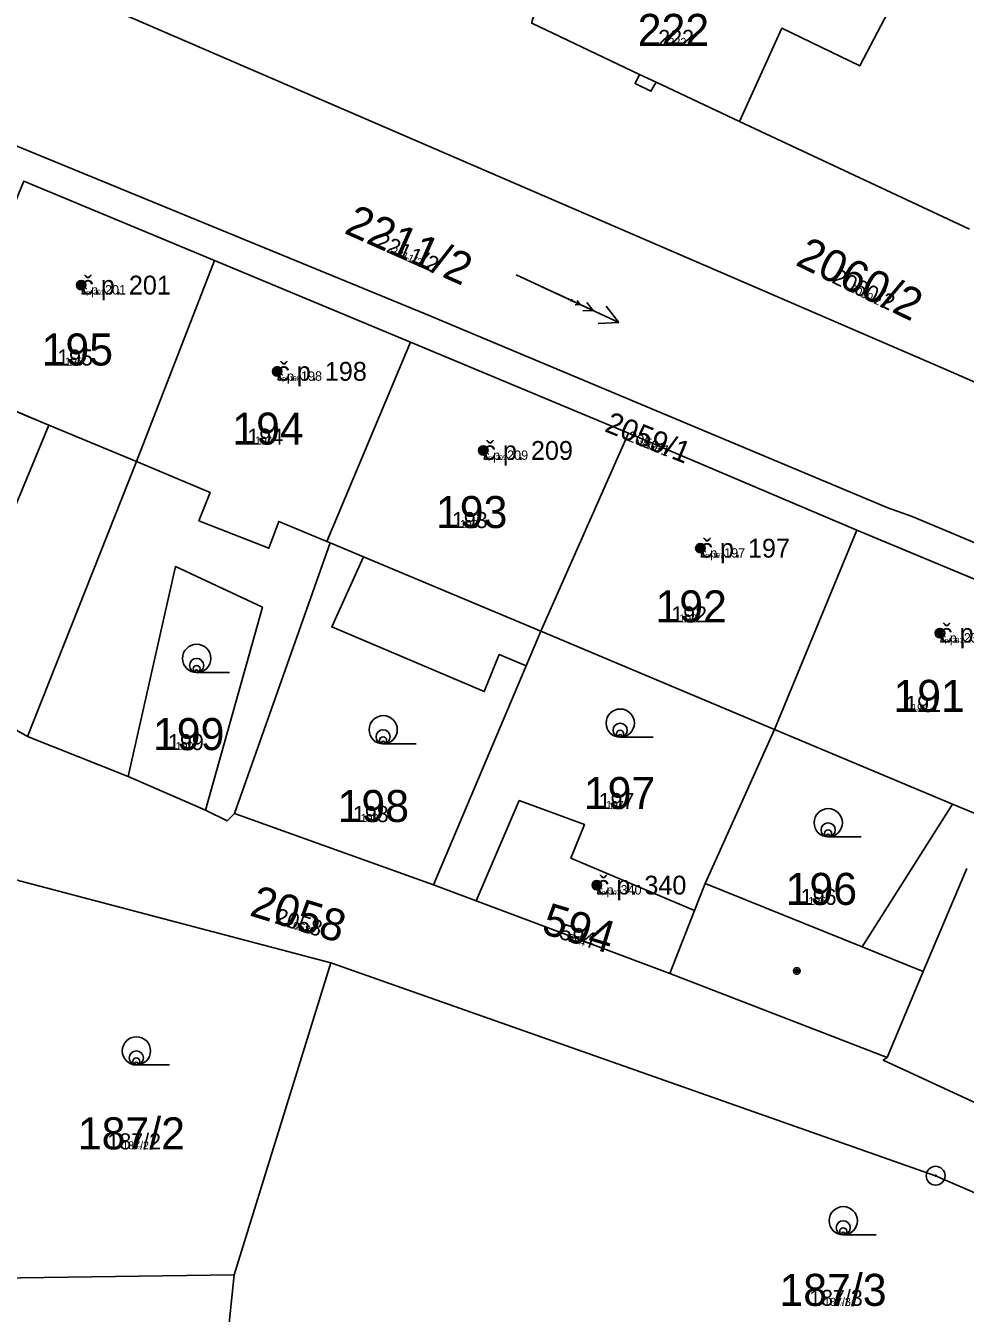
# Model space of a CAD drawing. Extents: x -744652 to -739090, y -980828 to -975855.
# Drawn here: x -742159 to -742109.1, y -978790.8 to -978722.4 of the extents above; entities that cross this region are included whole.
import ezdxf

# ---------------------------------------------------------------- set-up
doc = ezdxf.new("R2010")
doc.units = 0
for name, color, linetype in [('KAT_02_hranice parcel', 7, 'Continuous'), ('KAT_03_1000_st čísla parcelní', 7, 'Continuous'), ('KAT_03_1000_čísla parcelní', 7, 'Continuous'), ('KAT_03_1000_čísla popisná', 7, 'Continuous'), ('KAT_03_100_st čísla parcelní', 7, 'Continuous'), ('KAT_03_100_čísla parcelní', 7, 'Continuous'), ('KAT_03_100_čísla popisná', 7, 'Continuous'), ('KAT_03_250_st čísla parcelní', 7, 'Continuous'), ('KAT_03_250_čísla parcelní', 7, 'Continuous'), ('KAT_03_250_čísla popisná', 7, 'Continuous'), ('KAT_03_500_st čísla parcelní', 7, 'Continuous'), ('KAT_03_500_čísla parcelní', 7, 'Continuous'), ('KAT_03_500_čísla popisná', 7, 'Continuous'), ('KAT_04_vnitřní kresba', 7, 'Continuous'), ('KAT_05_1000_značky kultur', 7, 'Continuous'), ('KAT_05_100_značky kultur', 7, 'Continuous'), ('KAT_05_250_značky kultur', 7, 'Continuous'), ('KAT_05_500_značky kultur', 7, 'Continuous'), ('KAT_07_1000_značky budov', 7, 'Continuous'), ('KAT_07_100_značky budov', 7, 'Continuous'), ('KAT_07_500_značky budov', 7, 'Continuous'), ('KAT_11_značky bodu BP', 7, 'Continuous'), ('KAT_14_plocha_budovy', 7, 'Continuous')]:
    doc.layers.add(name, color=color, linetype=linetype)

msp = doc.modelspace()

# ---------------------------------------------------------------- linework, layer by layer
at = {"layer": 'KAT_02_hranice parcel'}
for p, q in [((-742121.12, -978727.51), (-742108.9, -978733.22)), ((-742148.97, -978734.89), (-742159.09, -978730.67)), ((-742148.97, -978734.89), (-742153.11, -978745.56)), ((-742138.57, -978739.22), (-742148.97, -978734.89)), ((-742127, -978744.06), (-742138.57, -978739.22)), ((-742127, -978744.06), (-742131.65, -978754.56)), ((-742114.89, -978749.2), (-742127, -978744.06)), ((-742153.11, -978745.56), (-742158.9, -978760.16)), ((-742114.89, -978749.2), (-742119.25, -978759.78)), ((-742103.57, -978753.91), (-742114.89, -978749.2)), ((-742147.91, -978764.24), (-742142.84, -978749.88)), ((-742158.9, -978760.16), (-742169.52, -978754.03)), ((-742132.43, -978756.41), (-742131.65, -978754.56)), ((-742131.65, -978754.56), (-742119.25, -978759.78)), ((-742132.43, -978756.41), (-742137.35, -978768.03)), ((-742119.25, -978759.78), (-742122.93, -978767.96)), ((-742153.56, -978762.29), (-742158.9, -978760.16)), ((-742149.45, -978764.07), (-742153.56, -978762.29)), ((-742137.35, -978768.03), (-742147.91, -978764.24)), ((-742160.7, -978767.46), (-742142.8, -978772.18)), ((-742135.09, -978768.88), (-742137.35, -978768.03)), ((-742122.93, -978767.96), (-742123.5, -978769.4)), ((-742124.81, -978772.75), (-742135.09, -978768.88)), ((-742123.5, -978769.4), (-742124.81, -978772.75)), ((-742142.8, -978772.18), (-742147.93, -978788.75)), ((-742113.28, -978777.2), (-742124.81, -978772.75)), ((-742164.43, -978788.98), (-742147.93, -978788.75)), ((-742147.93, -978788.75), (-742148.44, -978793.7))]:
    msp.add_line(p, q, dxfattribs=at)
for points in [[(-742216.65, -978687.54), (-742202.73, -978688.25), (-742196.45, -978690.11), (-742194.34, -978691.41), (-742192.8, -978692.35), (-742189.04, -978695.18), (-742173.16, -978709.75), (-742166.45, -978714.63), (-742161.92, -978717.51), (-742156.4, -978720.68), (-742110.16, -978740.68), (-742085.64, -978751.42), (-742066.41, -978761.84), (-742062.23, -978766.39), (-742061.65, -978767.53), (-742052.39, -978779.37), (-742045.8, -978788.93)], [(-742114.73, -978724.55), (-742111.36, -978718.13), (-742115.85, -978715.95), (-742115, -978714.28), (-742119.55, -978711.77), (-742121.29, -978714.92), (-742119.01, -978716.17), (-742120.44, -978718.97), (-742121.88, -978718.29), (-742122.11, -978716.76), (-742123.38, -978716.19), (-742124.63, -978717), (-742129.39, -978714.76)], [(-742079.35, -978762.16), (-742111.95, -978748.47), (-742113.24, -978748.02), (-742137.8, -978737.71), (-742164.68, -978726.68), (-742170.74, -978721.75)], [(-742132.14, -978722.29), (-742126.42, -978725), (-742126.65, -978725.49), (-742125.81, -978725.9), (-742125.53, -978725.42), (-742121.12, -978727.51)], [(-742121.12, -978727.51), (-742118.87, -978722.55), (-742114.73, -978724.55)], [(-742138.57, -978739.22), (-742143.02, -978749.81), (-742142.84, -978749.88)], [(-742164.11, -978740.98), (-742163.53, -978741.22), (-742165.26, -978745.86), (-742161.47, -978747.78), (-742162.52, -978750.58), (-742160.92, -978751.21), (-742157.77, -978743.62), (-742153.11, -978745.56)], [(-742142.84, -978749.88), (-742141.07, -978750.62), (-742142.75, -978754.34), (-742134.66, -978757.77), (-742133.86, -978755.8), (-742132.43, -978756.41)], [(-742153.56, -978762.29), (-742151.05, -978751.14), (-742146.43, -978753.3), (-742149.45, -978764.07)], [(-742119.25, -978759.78), (-742109.81, -978763.75), (-742114.6, -978771.32), (-742122.93, -978767.96)], [(-742147.91, -978764.24), (-742148.3, -978764.64), (-742149.45, -978764.07)], [(-742135.09, -978768.88), (-742132.8, -978763.56), (-742129.34, -978764.83), (-742130.06, -978766.62), (-742123.5, -978769.4)], [(-742113.28, -978777.2), (-742111.36, -978772.63), (-742109.04, -978767.16)], [(-742089.44, -978792.69), (-742110.7, -978783.48), (-742142.8, -978772.18)], [(-742087.91, -978788.43), (-742104.84, -978781.35), (-742113.48, -978777.34), (-742113.28, -978777.2)]]:
    msp.add_lwpolyline(points, dxfattribs=at)
at = {"layer": 'KAT_03_1000_čísla popisná'}
for centre in [(-742156.05, -978736.19), (-742156.05, -978736.19), (-742145.65, -978740.77), (-742145.65, -978740.77), (-742134.71, -978744.97), (-742134.71, -978744.97), (-742123.19, -978750.16), (-742123.19, -978750.16), (-742110.47, -978754.67), (-742110.47, -978754.67), (-742128.69, -978768.05), (-742128.69, -978768.05)]:
    msp.add_circle(centre, 0.25, dxfattribs=at)
at = {"layer": 'KAT_03_100_čísla popisná'}
for centre in [(-742156.05, -978736.19), (-742156.05, -978736.19), (-742145.65, -978740.77), (-742145.65, -978740.77), (-742134.71, -978744.97), (-742134.71, -978744.97), (-742123.19, -978750.16), (-742123.19, -978750.16), (-742110.47, -978754.67), (-742110.47, -978754.67), (-742128.69, -978768.05), (-742128.69, -978768.05)]:
    msp.add_circle(centre, 0.025, dxfattribs=at)
at = {"layer": 'KAT_03_250_čísla popisná'}
for centre in [(-742156.05, -978736.19), (-742156.05, -978736.19), (-742145.65, -978740.77), (-742145.65, -978740.77), (-742134.71, -978744.97), (-742134.71, -978744.97), (-742123.19, -978750.16), (-742123.19, -978750.16), (-742110.47, -978754.67), (-742110.47, -978754.67), (-742128.69, -978768.05), (-742128.69, -978768.05)]:
    msp.add_circle(centre, 0.0625, dxfattribs=at)
at = {"layer": 'KAT_03_500_čísla popisná'}
for centre in [(-742156.05, -978736.19), (-742156.05, -978736.19), (-742145.65, -978740.77), (-742145.65, -978740.77), (-742134.71, -978744.97), (-742134.71, -978744.97), (-742123.19, -978750.16), (-742123.19, -978750.16), (-742110.47, -978754.67), (-742110.47, -978754.67), (-742128.69, -978768.05), (-742128.69, -978768.05)]:
    msp.add_circle(centre, 0.125, dxfattribs=at)
at = {"layer": 'KAT_04_vnitřní kresba'}
for p, q in [((-742126.42, -978725), (-742125.53, -978725.42)), ((-742157.77, -978743.62), (-742163.53, -978741.22)), ((-742149.21, -978747.2), (-742153.11, -978745.56)), ((-742149.8, -978748.7), (-742149.21, -978747.2)), ((-742146.1, -978750.16), (-742149.8, -978748.7)), ((-742145.56, -978748.74), (-742146.1, -978750.16)), ((-742143.02, -978749.81), (-742145.56, -978748.74)), ((-742131.65, -978754.56), (-742141.07, -978750.62)), ((-742109.81, -978763.75), (-742107.97, -978764.52)), ((-742111.36, -978772.63), (-742114.6, -978771.32))]:
    msp.add_line(p, q, dxfattribs=at)
at = {"layer": 'KAT_05_1000_značky kultur'}
for p, q in [((-742132.957, -978735.647), (-742127.519, -978738.183)), ((-742127.519, -978738.183), (-742128.193, -978737.315)), ((-742127.519, -978738.183), (-742128.617, -978738.224)), ((-742149.923, -978756.76), (-742148.173, -978756.76)), ((-742140.023, -978760.55), (-742138.273, -978760.55)), ((-742127.443, -978760.2), (-742125.693, -978760.2)), ((-742116.403, -978765.49), (-742114.653, -978765.49)), ((-742153.123, -978777.6), (-742151.373, -978777.6)), ((-742115.603, -978786.62), (-742113.853, -978786.62))]:
    msp.add_line(p, q, dxfattribs=at)
for centre in [(-742149.923, -978756.01), (-742127.443, -978759.45), (-742140.023, -978759.8), (-742116.403, -978764.74), (-742153.123, -978776.85), (-742115.603, -978785.87)]:
    msp.add_circle(centre, 0.75, dxfattribs=at)
at = {"layer": 'KAT_05_100_značky kultur'}
for p, q in [((-742130.521, -978736.775), (-742129.977, -978737.028)), ((-742129.977, -978737.028), (-742130.087, -978737.032)), ((-742129.977, -978737.028), (-742130.044, -978736.942)), ((-742149.929, -978756.76), (-742149.754, -978756.76)), ((-742140.029, -978760.55), (-742139.854, -978760.55)), ((-742127.449, -978760.2), (-742127.274, -978760.2)), ((-742116.409, -978765.49), (-742116.234, -978765.49)), ((-742153.129, -978777.6), (-742152.954, -978777.6)), ((-742115.609, -978786.62), (-742115.434, -978786.62))]:
    msp.add_line(p, q, dxfattribs=at)
for centre in [(-742149.929, -978756.685), (-742127.449, -978760.125), (-742140.029, -978760.475), (-742116.409, -978765.415), (-742153.129, -978777.525), (-742115.609, -978786.545)]:
    msp.add_circle(centre, 0.075, dxfattribs=at)
at = {"layer": 'KAT_05_250_značky kultur'}
for p, q in [((-742130.927, -978736.587), (-742129.567, -978737.221)), ((-742129.567, -978737.221), (-742129.842, -978737.231)), ((-742129.567, -978737.221), (-742129.736, -978737.004)), ((-742149.928, -978756.76), (-742149.491, -978756.76)), ((-742140.028, -978760.55), (-742139.591, -978760.55)), ((-742127.448, -978760.2), (-742127.011, -978760.2)), ((-742116.408, -978765.49), (-742115.971, -978765.49)), ((-742153.128, -978777.6), (-742152.691, -978777.6)), ((-742115.608, -978786.62), (-742115.171, -978786.62))]:
    msp.add_line(p, q, dxfattribs=at)
for centre in [(-742149.928, -978756.572), (-742127.448, -978760.012), (-742140.028, -978760.362), (-742116.408, -978765.302), (-742153.128, -978777.412), (-742115.608, -978786.432)]:
    msp.add_circle(centre, 0.187, dxfattribs=at)
at = {"layer": 'KAT_05_500_značky kultur'}
for p, q in [((-742131.603, -978736.274), (-742128.885, -978737.542)), ((-742128.885, -978737.542), (-742129.434, -978737.562)), ((-742128.885, -978737.542), (-742129.221, -978737.108)), ((-742149.927, -978756.76), (-742149.052, -978756.76)), ((-742140.027, -978760.55), (-742139.152, -978760.55)), ((-742127.446, -978760.2), (-742126.571, -978760.2)), ((-742116.407, -978765.49), (-742115.532, -978765.49)), ((-742153.127, -978777.6), (-742152.252, -978777.6)), ((-742115.606, -978786.62), (-742114.731, -978786.62))]:
    msp.add_line(p, q, dxfattribs=at)
for centre in [(-742149.926, -978756.385), (-742140.026, -978760.175), (-742127.446, -978759.825), (-742116.406, -978765.115), (-742153.126, -978777.225), (-742115.606, -978786.245)]:
    msp.add_circle(centre, 0.375, dxfattribs=at)
at = {"layer": 'KAT_07_1000_značky budov'}
for centre in [(-742156.057, -978736.189), (-742145.657, -978740.769), (-742134.717, -978744.969), (-742123.197, -978750.159), (-742110.477, -978754.669), (-742128.697, -978768.049), (-742118.067, -978772.609)]:
    msp.add_circle(centre, 0.175, dxfattribs=at)
at = {"layer": 'KAT_07_100_značky budov'}
for centre in [(-742156.051, -978736.19), (-742145.651, -978740.77), (-742134.711, -978744.97), (-742123.191, -978750.16), (-742110.471, -978754.67), (-742128.691, -978768.05), (-742118.061, -978772.61)]:
    msp.add_circle(centre, 0.0175, dxfattribs=at)
at = {"layer": 'KAT_07_500_značky budov'}
for centre, radius in [((-742156.053, -978736.19), 0.0875), ((-742156.052, -978736.19), 0.0438), ((-742145.653, -978740.77), 0.0875), ((-742145.652, -978740.77), 0.0438), ((-742134.713, -978744.97), 0.0875), ((-742134.712, -978744.97), 0.0438), ((-742123.193, -978750.16), 0.0875), ((-742123.192, -978750.16), 0.0438), ((-742110.473, -978754.67), 0.0875), ((-742110.472, -978754.67), 0.0438), ((-742128.693, -978768.05), 0.0875), ((-742128.692, -978768.05), 0.0438), ((-742118.063, -978772.61), 0.0875), ((-742118.062, -978772.61), 0.0438)]:
    msp.add_circle(centre, radius, dxfattribs=at)
at = {"layer": 'KAT_11_značky bodu BP'}
for radius in [0.5, 0.0303]:
    msp.add_circle((-742110.7, -978783.48), radius, dxfattribs=at)
at = {"layer": 'KAT_14_plocha_budovy'}
for points in [[(-742126.42, -978725), (-742125.53, -978725.42), (-742121.12, -978727.51), (-742118.87, -978722.55), (-742114.73, -978724.55), (-742111.36, -978718.13), (-742115.85, -978715.95), (-742115, -978714.28), (-742119.55, -978711.77), (-742121.29, -978714.92), (-742119.01, -978716.17), (-742120.44, -978718.97), (-742121.88, -978718.29), (-742122.11, -978716.76), (-742123.38, -978716.19), (-742124.63, -978717), (-742129.39, -978714.76), (-742132.12, -978722.14), (-742132.14, -978722.29)], [(-742164.11, -978740.98), (-742163.53, -978741.22), (-742157.77, -978743.62), (-742153.11, -978745.56), (-742148.97, -978734.89), (-742159.09, -978730.67), (-742163.08, -978740.36), (-742163.77, -978740.06)], [(-742148.97, -978734.89), (-742153.11, -978745.56), (-742149.21, -978747.2), (-742149.8, -978748.7), (-742146.1, -978750.16), (-742145.56, -978748.74), (-742143.02, -978749.81), (-742138.57, -978739.22)], [(-742138.57, -978739.22), (-742143.02, -978749.81), (-742142.84, -978749.88), (-742141.07, -978750.62), (-742131.65, -978754.56), (-742127, -978744.06)], [(-742114.89, -978749.2), (-742127, -978744.06), (-742131.65, -978754.56), (-742119.25, -978759.78)], [(-742114.89, -978749.2), (-742119.25, -978759.78), (-742109.81, -978763.75), (-742107.97, -978764.52), (-742103.57, -978753.91)], [(-742132.8, -978763.56), (-742135.09, -978768.88), (-742124.81, -978772.75), (-742123.5, -978769.4), (-742130.06, -978766.62), (-742129.34, -978764.83)]]:
    msp.add_lwpolyline(points, close=True, dxfattribs=at)

# ---------------------------------------------------------------- texts
at = {"layer": 'KAT_03_1000_st čísla parcelní'}
for s, p in [('222', (-742126.514, -978723.49)), ('195', (-742158.154, -978740.46)), ('194', (-742148.034, -978744.66)), ('193', (-742137.224, -978749.09)), ('192', (-742125.574, -978754.1)), ('191', (-742112.944, -978758.85))]:
    msp.add_text(s, height=1.7, dxfattribs=at).set_placement(p)
msp.add_text('594', height=1.7, rotation=343, dxfattribs=at).set_placement((-742131.687, -978770.585))
at = {"layer": 'KAT_03_1000_čísla parcelní'}
for s, height, rotation, p in [('2211/2', 1.7, 336, (-742142.155, -978733.411)), ('2060/2', 1.7, 334, (-742118.203, -978735.094)), ('2059/1', 1.14, 338, (-742128.328, -978743.938)), ('2058', 1.7, 343, (-742147.176, -978769.649))]:
    msp.add_text(s, height=height, rotation=rotation, dxfattribs=at).set_placement(p)
for s, p in [('199', (-742152.244, -978760.88)), ('197', (-742129.374, -978764.01)), ('198', (-742142.444, -978764.7)), ('196', (-742118.664, -978769.1)), ('187/2', (-742156.233, -978782.08)), ('187/3', (-742118.993, -978790.39))]:
    msp.add_text(s, height=1.7, dxfattribs=at).set_placement(p)
at = {"layer": 'KAT_03_1000_čísla popisná'}
for s, height, p in [('222', 0.017, (-742124.361, -978723.49)), ('č.p. 201', 1, (-742156.05, -978736.69)), ('č.p. 198', 1, (-742145.65, -978741.27)), ('195', 0.017, (-742156.518, -978740.46)), ('194', 0.017, (-742146.444, -978744.66)), ('č.p. 209', 1, (-742134.71, -978745.47)), ('193', 0.017, (-742135.548, -978749.09)), ('č.p. 197', 1, (-742123.19, -978750.66)), ('192', 0.017, (-742123.911, -978754.1)), ('č.p. 233', 1, (-742110.47, -978755.17)), ('191', 0.017, (-742111.698, -978758.85)), ('č.p. 340', 1, (-742128.69, -978768.55))]:
    msp.add_text(s, height=height, dxfattribs=at).set_placement(p)
msp.add_text('594', height=0.017, rotation=343, dxfattribs=at).set_placement((-742129.793, -978771.164))
at = {"layer": 'KAT_03_100_st čísla parcelní'}
for s, p in [('222', (-742124.556, -978723.49)), ('195', (-742156.666, -978740.46)), ('194', (-742146.589, -978744.66)), ('193', (-742135.7, -978749.09)), ('192', (-742124.062, -978754.1)), ('191', (-742111.812, -978758.85))]:
    msp.add_text(s, height=0.17, dxfattribs=at).set_placement(p)
msp.add_text('594', height=0.17, rotation=343, dxfattribs=at).set_placement((-742129.965, -978771.112))
at = {"layer": 'KAT_03_100_čísla parcelní'}
for s, height, rotation, p in [('2211/2', 0.17, 336, (-742139.156, -978734.746)), ('2060/2', 0.17, 334, (-742114.706, -978736.8)), ('2059/1', 0.114, 338, (-742126.133, -978744.825)), ('2058', 0.17, 343, (-742144.757, -978770.389))]:
    msp.add_text(s, height=height, rotation=rotation, dxfattribs=at).set_placement(p)
for s, p in [('199', (-742150.799, -978760.88)), ('197', (-742127.965, -978764.01)), ('198', (-742140.98, -978764.7)), ('196', (-742117.219, -978769.1)), ('187/2', (-742153.402, -978782.08)), ('187/3', (-742116.15, -978790.39))]:
    msp.add_text(s, height=0.17, dxfattribs=at).set_placement(p)
at = {"layer": 'KAT_03_100_čísla popisná'}
for s, height, p in [('222', 0.0017, (-742124.341, -978723.49)), ('č.p. 201', 0.1, (-742156.05, -978736.69)), ('195', 0.0017, (-742156.503, -978740.46)), ('č.p. 198', 0.1, (-742145.65, -978741.27)), ('194', 0.0017, (-742146.43, -978744.66)), ('č.p. 209', 0.1, (-742134.71, -978745.47)), ('193', 0.0017, (-742135.533, -978749.09)), ('č.p. 197', 0.1, (-742123.19, -978750.66)), ('192', 0.0017, (-742123.896, -978754.1)), ('č.p. 233', 0.1, (-742110.47, -978755.17)), ('191', 0.0017, (-742111.687, -978758.85)), ('č.p. 340', 0.1, (-742128.69, -978768.55))]:
    msp.add_text(s, height=height, dxfattribs=at).set_placement(p)
msp.add_text('594', height=0.0017, rotation=343, dxfattribs=at).set_placement((-742129.775, -978771.169))
at = {"layer": 'KAT_03_250_st čísla parcelní'}
for s, p in [('222', (-742124.883, -978723.49)), ('195', (-742156.914, -978740.46)), ('194', (-742146.829, -978744.66)), ('193', (-742135.954, -978749.09)), ('192', (-742124.314, -978754.1)), ('191', (-742112, -978758.85))]:
    msp.add_text(s, height=0.425, dxfattribs=at).set_placement(p)
msp.add_text('594', height=0.425, rotation=343, dxfattribs=at).set_placement((-742130.252, -978771.024))
at = {"layer": 'KAT_03_250_čísla parcelní'}
for s, height, rotation, p in [('2211/2', 0.425, 336, (-742139.656, -978734.524)), ('2060/2', 0.425, 334, (-742115.289, -978736.515)), ('2059/1', 0.285, 338, (-742126.499, -978744.677)), ('2058', 0.425, 343, (-742145.16, -978770.265))]:
    msp.add_text(s, height=height, rotation=rotation, dxfattribs=at).set_placement(p)
for s, p in [('199', (-742151.039, -978760.88)), ('197', (-742128.2, -978764.01)), ('198', (-742141.224, -978764.7)), ('196', (-742117.459, -978769.1)), ('187/2', (-742153.874, -978782.08)), ('187/3', (-742116.624, -978790.39))]:
    msp.add_text(s, height=0.425, dxfattribs=at).set_placement(p)
at = {"layer": 'KAT_03_250_čísla popisná'}
for s, height, p in [('222', 0.00425, (-742124.344, -978723.49)), ('č.p. 201', 0.25, (-742156.05, -978736.69)), ('195', 0.00425, (-742156.505, -978740.46)), ('č.p. 198', 0.25, (-742145.65, -978741.27)), ('194', 0.00425, (-742146.432, -978744.66)), ('č.p. 209', 0.25, (-742134.71, -978745.47)), ('193', 0.00425, (-742135.535, -978749.09)), ('č.p. 197', 0.25, (-742123.19, -978750.66)), ('192', 0.00425, (-742123.898, -978754.1)), ('č.p. 233', 0.25, (-742110.47, -978755.17)), ('191', 0.00425, (-742111.689, -978758.85)), ('č.p. 340', 0.25, (-742128.69, -978768.55))]:
    msp.add_text(s, height=height, dxfattribs=at).set_placement(p)
msp.add_text('594', height=0.00425, rotation=343, dxfattribs=at).set_placement((-742129.778, -978771.169))
at = {"layer": 'KAT_03_500_st čísla parcelní'}
for s, p in [('222', (-742125.426, -978723.49)), ('195', (-742157.328, -978740.46)), ('194', (-742147.231, -978744.66)), ('193', (-742136.377, -978749.09)), ('192', (-742124.734, -978754.1)), ('191', (-742112.315, -978758.85))]:
    msp.add_text(s, height=0.85, dxfattribs=at).set_placement(p)
msp.add_text('594', height=0.85, rotation=343, dxfattribs=at).set_placement((-742130.73, -978770.878))
at = {"layer": 'KAT_03_500_čísla parcelní'}
for s, height, rotation, p in [('2211/2', 0.85, 336, (-742140.489, -978734.153)), ('2060/2', 0.85, 334, (-742116.26, -978736.042)), ('2059/1', 0.57, 338, (-742127.109, -978744.431)), ('2058', 0.85, 343, (-742145.832, -978770.06))]:
    msp.add_text(s, height=height, rotation=rotation, dxfattribs=at).set_placement(p)
for s, p in [('199', (-742151.441, -978760.88)), ('197', (-742128.591, -978764.01)), ('198', (-742141.631, -978764.7)), ('196', (-742117.861, -978769.1)), ('187/2', (-742154.66, -978782.08)), ('187/3', (-742117.414, -978790.39))]:
    msp.add_text(s, height=0.85, dxfattribs=at).set_placement(p)
at = {"layer": 'KAT_03_500_čísla popisná'}
for s, height, p in [('222', 0.0085, (-742124.35, -978723.49)), ('č.p. 201', 0.5, (-742156.05, -978736.69)), ('195', 0.0085, (-742156.509, -978740.46)), ('č.p. 198', 0.5, (-742145.65, -978741.27)), ('194', 0.0085, (-742146.436, -978744.66)), ('č.p. 209', 0.5, (-742134.71, -978745.47)), ('193', 0.0085, (-742135.539, -978749.09)), ('č.p. 197', 0.5, (-742123.19, -978750.66)), ('192', 0.0085, (-742123.903, -978754.1)), ('č.p. 233', 0.5, (-742110.47, -978755.17)), ('191', 0.0085, (-742111.692, -978758.85)), ('č.p. 340', 0.5, (-742128.69, -978768.55))]:
    msp.add_text(s, height=height, dxfattribs=at).set_placement(p)
msp.add_text('594', height=0.0085, rotation=343, dxfattribs=at).set_placement((-742129.783, -978771.167))

doc.saveas('drawing.dxf')
